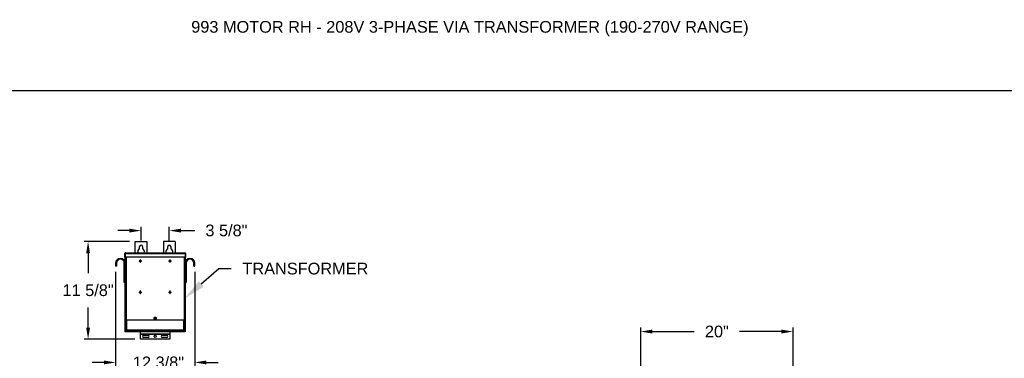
# Model space of a CAD drawing. Header units: inches. Extents: x 170 to 312, y 215 to 248.
# Tile 276 of 557: x 225.86 to 233.76, y 225.34 to 228.06. Entities that reach past the tile are written whole.
import ezdxf
from ezdxf import colors
from ezdxf.entities.mleader import LeaderData, LeaderLine
from ezdxf.math import Vec2, Vec3

# ---------------------------------------------------------------- set-up
doc = ezdxf.new("R2010")
doc.units = ezdxf.units.IN
doc.header["$LTSCALE"] = 0.25
doc.header["$MEASUREMENT"] = 0
doc.layers.add('208V 1-PHASE 60HZ VIA TRANSFORMER (190-207 RANGE)', color=4, linetype='Continuous')
doc.layers.add('ANNOTATIONS', color=1, linetype='Continuous')
doc.styles.add('ARIAL', font='arial.ttf', dxfattribs={"height": 0.09375})
doc.dimstyles.new('STANDARD$0', dxfattribs={"dimtxt": 0.09375, "dimasz": 0.09375, "dimexe": 0.03125, "dimexo": 0.046875, "dimgap": 0.09, "dimtad": 0, "dimtih": 1, "dimtoh": 1, "dimdec": 4, "dimzin": 0, "dimdsep": 46, "dimtxsty": 'ARIAL', "dimcen": 0.09, "dimadec": 0, "dimazin": 0, "dimtfac": 1, "dimtdec": 4, "dimtofl": 0, "dimtmove": 0, "dimatfit": 1, "dimfxl": 1, "dimtolj": 1, "dimtzin": 0, "dimarcsym": 0})

# ---------------------------------------------------------------- blocks, each defined once
blk = doc.blocks.new('*D135')
at = {"layer": 'ANNOTATIONS', "color": 0, "lineweight": -2, "transparency": 16777216}
for p, q in [((230.8449, 223.587), (230.8449, 225.5879)), ((230.9387, 225.5566), (231.2755, 225.5566)), ((231.9746, 225.5566), (231.6377, 225.5566)), ((232.0683, 225.0133), (232.0683, 225.5879))]:
    blk.add_line(p, q, dxfattribs=at)
at = {"layer": 'ANNOTATIONS', "color": 0, "transparency": 16777216}
for points in [[(230.9387, 225.5722), (230.9387, 225.541), (230.8449, 225.5566)], [(231.9746, 225.5722), (231.9746, 225.541), (232.0683, 225.5566)]]:
    blk.add_solid(points, dxfattribs=at)
at = {"layer": 'defpoints', "color": 0, "transparency": 16777216}
for p in [(232.0683, 225.5566), (232.0683, 224.9664), (230.8449, 223.5401)]:
    blk.add_point(p, dxfattribs=at)
at = {"layer": 'ANNOTATIONS', "color": 0, "transparency": 16777216, "insert": (231.4566, 225.5566), "char_height": 0.09375, "attachment_point": 5, "style": 'ARIAL'}
blk.add_mtext('\\A1;20"', dxfattribs=at)
blk = doc.blocks.new('*D139')
at = {"layer": 'ANNOTATIONS', "color": 0, "lineweight": -2, "transparency": 16777216}
for p, q in [((226.7396, 226.2796), (226.3767, 226.2796)), ((226.4079, 226.1859), (226.4079, 226.0258)), ((226.4079, 225.5888), (226.4079, 225.7489)), ((226.7825, 225.495), (226.3767, 225.495))]:
    blk.add_line(p, q, dxfattribs=at)
at = {"layer": 'ANNOTATIONS', "color": 0, "transparency": 16777216}
for points in [[(226.3923, 226.1859), (226.4236, 226.1859), (226.4079, 226.2796)], [(226.3923, 225.5888), (226.4236, 225.5888), (226.4079, 225.495)]]:
    blk.add_solid(points, dxfattribs=at)
at = {"layer": 'defpoints', "color": 0, "transparency": 16777216}
for p in [(226.7864, 226.2796), (226.4079, 225.495), (226.8294, 225.495)]:
    blk.add_point(p, dxfattribs=at)
at = {"layer": 'ANNOTATIONS', "color": 0, "transparency": 16777216, "insert": (226.4079, 225.9358), "char_height": 0.09375, "attachment_point": 2, "style": 'ARIAL'}
blk.add_mtext('\\A1;11 5/8"', dxfattribs=at)
blk = doc.blocks.new('*D140')
at = {"layer": 'ANNOTATIONS', "color": 0, "lineweight": -2, "transparency": 16777216}
for p, q in [((226.7396, 226.3679), (226.6458, 226.3679)), ((226.8333, 226.2875), (226.8333, 226.3992)), ((227.0599, 226.2875), (227.0599, 226.3992)), ((227.1536, 226.3679), (227.2656, 226.3679))]:
    blk.add_line(p, q, dxfattribs=at)
at = {"layer": 'ANNOTATIONS', "color": 0, "transparency": 16777216}
for points in [[(226.7396, 226.3836), (226.7396, 226.3523), (226.8333, 226.3679)], [(227.1536, 226.3836), (227.1536, 226.3523), (227.0599, 226.3679)]]:
    blk.add_solid(points, dxfattribs=at)
at = {"layer": 'defpoints', "color": 0, "transparency": 16777216}
for p in [(227.0599, 226.3679), (226.8333, 226.2406), (227.0599, 226.2406)]:
    blk.add_point(p, dxfattribs=at)
at = {"layer": 'ANNOTATIONS', "color": 0, "transparency": 16777216, "insert": (227.5187, 226.4164), "char_height": 0.09375, "attachment_point": 2, "style": 'ARIAL'}
blk.add_mtext('\\A1;3 5/8"', dxfattribs=at)
blk = doc.blocks.new('*D141')
at = {"layer": 'ANNOTATIONS', "color": 0, "lineweight": -2, "transparency": 16777216}
for p, q in [((226.6289, 226.0356), (226.6289, 225.277)), ((227.2643, 226.0356), (227.2643, 225.277)), ((226.5351, 225.3083), (226.4414, 225.3083)), ((227.3581, 225.3083), (227.4518, 225.3083))]:
    blk.add_line(p, q, dxfattribs=at)
at = {"layer": 'ANNOTATIONS', "color": 0, "transparency": 16777216}
for points in [[(226.5351, 225.3239), (226.5351, 225.2927), (226.6289, 225.3083)], [(227.3581, 225.3239), (227.3581, 225.2927), (227.2643, 225.3083)]]:
    blk.add_solid(points, dxfattribs=at)
at = {"layer": 'defpoints', "color": 0, "transparency": 16777216}
for p in [(226.6289, 226.0825), (227.2643, 226.0825), (227.2643, 225.3083)]:
    blk.add_point(p, dxfattribs=at)
at = {"layer": 'ANNOTATIONS', "color": 0, "transparency": 16777216, "insert": (226.9728, 225.3083), "char_height": 0.09375, "attachment_point": 5, "style": 'ARIAL'}
blk.add_mtext('\\A1;12 3/8"', dxfattribs=at)

msp = doc.modelspace()

# ---------------------------------------------------------------- linework, layer by layer
at = {"layer": '208V 1-PHASE 60HZ VIA TRANSFORMER (190-207 RANGE)'}
for p, q in [((226.78644, 226.27965), (226.88019, 226.27965)), ((226.78644, 226.18889), (226.78644, 226.27965)), ((226.88019, 226.27965), (226.88019, 226.18889)), ((227.10676, 226.27965), (227.01301, 226.27965)), ((227.01301, 226.27965), (227.01301, 226.18889)), ((227.10676, 226.27965), (227.10676, 226.18889)), ((226.70243, 226.18277), (226.70541, 226.18277)), ((226.70243, 226.15568), (226.70243, 226.18277)), ((226.70541, 226.18277), (226.70541, 226.15568)), ((226.70586, 226.18277), (227.18735, 226.18277)), ((226.70586, 226.18277), (226.70586, 226.15568)), ((226.70637, 226.18456), (226.70637, 226.18501)), ((226.70854, 226.18889), (227.18466, 226.18889)), ((226.8216, 226.22232), (226.8216, 226.24059)), ((226.84504, 226.24059), (226.84504, 226.22232)), ((227.04816, 226.22232), (227.04816, 226.24059)), ((227.0716, 226.24059), (227.0716, 226.22232)), ((227.18684, 226.18501), (227.18684, 226.18456)), ((227.18735, 226.18277), (227.18735, 226.15568)), ((227.19078, 226.18277), (227.18779, 226.18277)), ((227.18779, 226.18277), (227.18779, 226.15568)), ((227.19078, 226.18277), (227.19078, 226.15568)), ((226.63634, 226.10621), (226.62887, 226.10621)), ((226.62887, 226.10621), (226.62887, 226.08246)), ((226.63634, 226.10621), (226.63634, 226.08246)), ((226.69889, 225.94965), (226.69889, 226.10621)), ((226.69889, 226.10621), (226.70637, 226.10621)), ((226.70541, 226.15568), (226.70243, 226.15568)), ((227.18735, 226.15568), (226.70586, 226.15568)), ((226.70637, 225.55309), (226.70637, 226.15568)), ((226.71248, 226.15568), (226.71248, 225.64684)), ((226.82597, 226.12489), (226.81724, 226.12489)), ((226.81724, 226.12489), (226.81724, 226.1219)), ((226.81724, 226.1219), (226.82597, 226.1219)), ((226.82597, 226.13362), (226.82597, 226.12489)), ((226.82895, 226.13362), (226.82597, 226.13362)), ((226.82597, 226.1219), (226.82597, 226.11317)), ((226.82597, 226.11317), (226.82895, 226.11317)), ((226.82895, 226.12489), (226.82895, 226.13362)), ((226.83769, 226.12489), (226.82895, 226.12489)), ((226.82895, 226.11317), (226.82895, 226.1219)), ((226.82895, 226.1219), (226.83769, 226.1219)), ((226.83769, 226.1219), (226.83769, 226.12489)), ((227.06425, 226.12489), (227.05552, 226.12489)), ((227.05552, 226.12489), (227.05552, 226.1219)), ((227.05552, 226.1219), (227.06425, 226.1219)), ((227.06724, 226.13362), (227.06425, 226.13362)), ((227.06425, 226.13362), (227.06425, 226.12489)), ((227.06425, 226.1219), (227.06425, 226.11317)), ((227.06425, 226.11317), (227.06724, 226.11317)), ((227.06724, 226.12489), (227.06724, 226.13362)), ((227.07597, 226.12489), (227.06724, 226.12489)), ((227.06724, 226.1219), (227.07597, 226.1219)), ((227.06724, 226.11317), (227.06724, 226.1219)), ((227.07597, 226.1219), (227.07597, 226.12489)), ((227.18072, 225.64684), (227.18072, 226.15568)), ((227.18684, 226.15568), (227.18684, 225.55309)), ((227.19431, 226.10621), (227.18684, 226.10621)), ((227.18779, 226.15568), (227.19078, 226.15568)), ((227.19431, 226.10621), (227.19431, 225.94965)), ((227.25686, 226.10621), (227.26434, 226.10621)), ((227.25686, 226.08246), (227.25686, 226.10621)), ((227.26434, 226.08246), (227.26434, 226.10621)), ((226.63634, 226.08246), (226.62887, 226.08246)), ((227.25686, 226.08246), (227.26434, 226.08246)), ((226.70637, 225.94965), (226.69889, 225.94965)), ((227.18684, 225.94965), (227.19431, 225.94965)), ((226.82597, 225.87427), (226.81724, 225.87427)), ((226.81724, 225.87427), (226.81724, 225.87128)), ((226.81724, 225.87128), (226.82597, 225.87128)), ((226.82895, 225.883), (226.82597, 225.883)), ((226.82597, 225.883), (226.82597, 225.87427)), ((226.82597, 225.87128), (226.82597, 225.86255)), ((226.82895, 225.87427), (226.82895, 225.883)), ((226.83769, 225.87427), (226.82895, 225.87427)), ((226.82895, 225.86255), (226.82895, 225.87128)), ((226.82895, 225.87128), (226.83769, 225.87128)), ((226.83769, 225.87128), (226.83769, 225.87427)), ((227.06425, 225.87427), (227.05552, 225.87427)), ((227.05552, 225.87427), (227.05552, 225.87128)), ((227.05552, 225.87128), (227.06425, 225.87128)), ((227.06425, 225.883), (227.06425, 225.87427)), ((227.06724, 225.883), (227.06425, 225.883)), ((227.06425, 225.87128), (227.06425, 225.86255)), ((227.06724, 225.87427), (227.06724, 225.883)), ((227.07597, 225.87427), (227.06724, 225.87427)), ((227.06724, 225.86255), (227.06724, 225.87128)), ((227.06724, 225.87128), (227.07597, 225.87128)), ((227.07597, 225.87128), (227.07597, 225.87427)), ((226.82597, 225.86255), (226.82895, 225.86255)), ((227.06425, 225.86255), (227.06724, 225.86255)), ((227.18684, 225.64684), (226.70637, 225.64684)), ((226.70935, 225.64684), (226.70935, 225.55309)), ((226.70935, 225.64144), (226.71161, 225.64144)), ((226.71161, 225.64684), (226.71161, 225.56929)), ((226.71554, 225.64684), (226.71554, 225.56929)), ((226.95246, 225.66832), (226.94074, 225.66832)), ((226.94074, 225.6566), (226.95246, 225.6566)), ((227.17766, 225.56929), (227.17766, 225.64684)), ((227.18159, 225.56929), (227.18159, 225.64684)), ((227.18159, 225.64144), (227.18385, 225.64144)), ((227.18385, 225.55309), (227.18385, 225.64684)), ((226.70637, 225.56871), (226.70935, 225.56871)), ((227.18684, 225.55309), (226.70637, 225.55309)), ((226.71161, 225.56929), (227.18159, 225.56929)), ((226.71223, 225.56496), (226.71223, 225.56731)), ((226.71248, 225.55309), (226.71248, 225.56355)), ((226.71316, 225.56624), (226.71316, 225.56496)), ((226.7146, 225.56536), (226.7146, 225.56929)), ((226.7146, 225.56536), (227.1786, 225.56536)), ((226.71629, 225.56184), (226.71629, 225.5609)), ((226.71629, 225.56184), (227.17691, 225.56184)), ((226.71629, 225.5609), (227.17691, 225.5609)), ((226.74194, 225.56536), (226.74194, 225.56184)), ((226.80058, 225.56496), (226.74194, 225.56496)), ((226.78104, 225.56482), (226.78104, 225.56184)), ((226.78104, 225.56482), (226.89341, 225.56482)), ((226.80058, 225.56536), (226.80058, 225.56482)), ((226.82941, 225.49504), (226.82941, 225.55309)), ((226.83723, 225.56536), (226.83723, 225.56184)), ((226.87388, 225.56482), (226.87388, 225.56536)), ((227.01933, 225.56496), (226.87388, 225.56496)), ((226.89341, 225.56184), (226.89341, 225.56482)), ((226.99979, 225.56482), (226.99979, 225.56184)), ((226.99979, 225.56482), (227.11216, 225.56482)), ((227.01933, 225.56536), (227.01933, 225.56482)), ((227.05598, 225.56536), (227.05598, 225.56184)), ((227.06379, 225.55309), (227.06379, 225.49504)), ((227.09263, 225.56482), (227.09263, 225.56536)), ((227.15126, 225.56496), (227.09263, 225.56496)), ((227.11216, 225.56184), (227.11216, 225.56482)), ((227.15126, 225.56184), (227.15126, 225.56536)), ((227.15559, 225.56536), (227.15559, 225.56184)), ((227.15559, 225.5609), (227.15559, 225.55309)), ((227.17691, 225.56184), (227.17691, 225.5609)), ((227.1786, 225.56929), (227.1786, 225.56536)), ((227.18004, 225.56624), (227.18004, 225.56496)), ((227.18072, 225.56355), (227.18072, 225.55309)), ((227.18098, 225.56496), (227.18098, 225.56731)), ((227.18385, 225.56871), (227.18684, 225.56871)), ((227.06379, 225.53486), (226.82941, 225.53486)), ((227.06379, 225.53398), (226.82941, 225.53398)), ((227.06379, 225.49504), (226.82941, 225.49504)), ((226.85285, 225.52727), (226.88996, 225.52727)), ((226.88996, 225.50969), (226.85285, 225.50969)), ((227.00324, 225.52727), (227.04035, 225.52727)), ((227.04035, 225.50969), (227.00324, 225.50969))]:
    msp.add_line(p, q, dxfattribs=at)
for centre, radius in [((226.9466, 225.66246), 0.00586), ((226.9466, 225.51848), 0.00879)]:
    msp.add_circle(centre, radius, dxfattribs=at)
for centre, radius, start, end in [((226.83332, 226.19762), 0.02734, 115.376934, 198.621435), ((226.83332, 226.24059), 0.01172, 0, 180), ((226.83332, 226.19762), 0.02734, 341.378539, 64.623033), ((227.05988, 226.19762), 0.02734, 115.376934, 198.621435), ((227.05988, 226.24059), 0.01172, 0, 180), ((227.05988, 226.19762), 0.02734, 341.378539, 64.623033), ((226.66762, 226.10621), 0.03875, 0, 180), ((226.66762, 226.10621), 0.03128, 0, 180), ((227.22559, 226.10621), 0.03875, 0, 180), ((227.22559, 226.10621), 0.03127, 0, 180), ((226.94074, 225.66246), 0.00586, 90, 270), ((226.95246, 225.66246), 0.00586, 270, 90), ((226.71629, 225.56496), 0.00406, 180, 270), ((226.71629, 225.56496), 0.00313, 180, 270), ((227.17691, 225.56496), 0.00313, 270, 0), ((227.17691, 225.56496), 0.00406, 270, 0), ((226.85285, 225.51848), 0.00879, 90, 270), ((226.88996, 225.51848), 0.00879, 270, 90), ((227.00324, 225.51848), 0.00879, 90, 270), ((227.04035, 225.51848), 0.00879, 270, 90)]:
    msp.add_arc(centre, radius, start, end, dxfattribs=at)
for points, knots in [([(226.70854, 226.18889), (226.70774, 226.18889), (226.70694, 226.18873), (226.70546, 226.18811), (226.70478, 226.18766), (226.70365, 226.18653), (226.7032, 226.18585), (226.70259, 226.18437), (226.70243, 226.18357), (226.70243, 226.18277)], [0, 0, 0, 0, 0.25, 0.25, 0.5, 0.5, 0.75, 0.75, 1, 1, 1, 1]), ([(226.70653, 226.18512), (226.70646, 226.18507), (226.70605, 226.18481), (226.70557, 226.18398), (226.70547, 226.18318), (226.70541, 226.18277)], [0, 0, 0, 0, 0.0891638, 0.5445851, 1, 1, 1, 1]), ([(226.70586, 226.18277), (226.70608, 226.18357), (226.7063, 226.18437), (226.70675, 226.18585), (226.70697, 226.18653), (226.70742, 226.18766), (226.70764, 226.18811), (226.70809, 226.18873), (226.70832, 226.18889), (226.70854, 226.18889)], [0, 0, 0, 0, 0.25, 0.25, 0.5, 0.5, 0.75, 0.75, 1, 1, 1, 1]), ([(227.18466, 226.18889), (227.18489, 226.18889), (227.18511, 226.18873), (227.18556, 226.18811), (227.18578, 226.18766), (227.18623, 226.18653), (227.18645, 226.18585), (227.1869, 226.18437), (227.18712, 226.18357), (227.18735, 226.18277)], [0, 0, 0, 0, 0.25, 0.25, 0.5, 0.5, 0.75, 0.75, 1, 1, 1, 1]), ([(227.19078, 226.18277), (227.19078, 226.18357), (227.19062, 226.18437), (227.19, 226.18585), (227.18955, 226.18653), (227.18842, 226.18766), (227.18774, 226.18811), (227.18626, 226.18873), (227.18546, 226.18889), (227.18466, 226.18889)], [0, 0, 0, 0, 0.25, 0.25, 0.5, 0.5, 0.75, 0.75, 1, 1, 1, 1]), ([(227.18779, 226.18277), (227.18774, 226.18318), (227.18763, 226.18398), (227.18715, 226.18481), (227.18674, 226.18507), (227.18667, 226.18512)], [0, 0, 0, 0, 0.4554149, 0.9108362, 1, 1, 1, 1]), ([(226.71554, 225.56929), (226.71502, 225.56932), (226.71451, 225.56936), (226.71356, 225.56943), (226.71313, 225.56947), (226.7124, 225.56954), (226.71211, 225.56958), (226.71172, 225.56965), (226.71161, 225.56969), (226.71161, 225.56973)], [0, 0, 0, 0, 0.25, 0.25, 0.5, 0.5, 0.75, 0.75, 1, 1, 1, 1]), ([(226.71161, 225.56929), (226.71167, 225.56877), (226.71179, 225.56774), (226.7127, 225.56646), (226.71371, 225.56568), (226.71441, 225.56558), (226.7146, 225.56555)], [0, 0, 0, 0, 0.2962227, 0.5924445, 0.8886662, 1, 1, 1, 1]), ([(227.18159, 225.56973), (227.18159, 225.56969), (227.18149, 225.56965), (227.18109, 225.56958), (227.1808, 225.56954), (227.18008, 225.56947), (227.17964, 225.56943), (227.17869, 225.56936), (227.17818, 225.56932), (227.17766, 225.56929)], [0, 0, 0, 0, 0.25, 0.25, 0.5, 0.5, 0.75, 0.75, 1, 1, 1, 1]), ([(227.1786, 225.56555), (227.17879, 225.56558), (227.17949, 225.56568), (227.1805, 225.56646), (227.18141, 225.56774), (227.18153, 225.56877), (227.18159, 225.56929)], [0, 0, 0, 0, 0.1113338, 0.4075555, 0.7037773, 1, 1, 1, 1])]:
    msp.add_open_spline(points, degree=3, knots=knots, dxfattribs=at)
at = {"layer": 'defpoints'}
msp.add_lwpolyline([(238.38533, 214.75854), (218.91545, 214.75854), (218.91545, 227.49365), (238.38533, 227.49365)], close=True, dxfattribs=at)

# ---------------------------------------------------------------- texts
at = {"layer": 'ANNOTATIONS', "insert": (227.2359, 228.05267), "char_height": 0.09375, "width": 4.6220629, "attachment_point": 1, "line_spacing_factor": 0.86134, "style": 'ARIAL'}
msp.add_mtext('993 MOTOR RH - 208V 3-PHASE VIA TRANSFORMER (190-270V RANGE)', dxfattribs=at)

# ---------------------------------------------------------------- dimensions: what is measured, and where the dimension line sits
at = {"layer": 'ANNOTATIONS'}
for base, p1, p2, text, picture, middle in [((227.05988, 226.36794), (226.83332, 226.24059), (227.05988, 226.24059), '3 5/8"', '*D140', (227.51868, 226.36794)), ((227.26434, 225.30828), (226.62887, 226.08246), (227.26434, 226.08246), '12 3/8"', '*D141', (226.97278, 225.30828))]:
    dim = msp.add_linear_dim(base=base, p1=p1, p2=p2, text=text, dimstyle='STANDARD$0', dxfattribs=at)
    dim.commit()
    dim.dimension.update_dxf_attribs({"geometry": picture, "text_midpoint": middle, "dimtype": 160})
for base, p1, p2, angle, text, picture, middle in [((226.40793, 225.49504), (226.78644, 226.27965), (226.82941, 225.49504), 90, '11 5/8"', '*D139', (226.40793, 225.88734)), ((232.06831, 225.55661), (230.84494, 223.54011), (232.06831, 224.96638), 180, '20"', '*D135', (231.45662, 225.55661))]:
    dim = msp.add_linear_dim(base=base, p1=p1, p2=p2, angle=angle, text=text, dimstyle='STANDARD$0', dxfattribs=at)
    dim.commit()
    dim.dimension.update_dxf_attribs({"geometry": picture, "text_midpoint": middle, "dimtype": 160})

# ---------------------------------------------------------------- leaders
ml = msp.add_multileader_mtext('Standard', dxfattribs=at)
ml.set_content('TRANSFORMER', color=256, style='ARIAL')
ml.set_leader_properties()
ml.build(insert=Vec2(0, 0))
ml.multileader.update_dxf_attribs({"dogleg_length": 0.36, "arrow_head_size": 0.18})
ctx = ml.context
ctx.base_point, ctx.char_height, ctx.arrow_head_size, ctx.landing_gap_size, ctx.plane_origin = Vec3(227.55694, 226.06218), 0.09375, 0.18, 0.09, Vec3(227.18423, 225.704)
notes = []
notes.append((ctx, [(0, (1, 1, 0), (227.45899, 226.06218), (1, 0), 0.09796, [(0, [(227.18072, 225.82101)], 0, [])])]))
ctx.mtext.insert, ctx.mtext.flow_direction = Vec3(227.64694, 226.10985), 5
for ctx, leaders in notes:
    for number, flags, end, landing, length, lines in leaders:
        leader = LeaderData()
        leader.index, (leader.has_last_leader_line, leader.has_dogleg_vector, leader.attachment_direction) = number, flags
        leader.last_leader_point, leader.dogleg_vector, leader.dogleg_length = Vec3(end), Vec3(landing), length
        for number, points, colour, breaks in lines:
            line = LeaderLine()
            line.index, line.vertices, line.color, line.breaks = number, Vec3.list(points), colors.encode_raw_color(colour), breaks
            leader.lines.append(line)
        ctx.leaders.append(leader)

doc.saveas('drawing.dxf')
